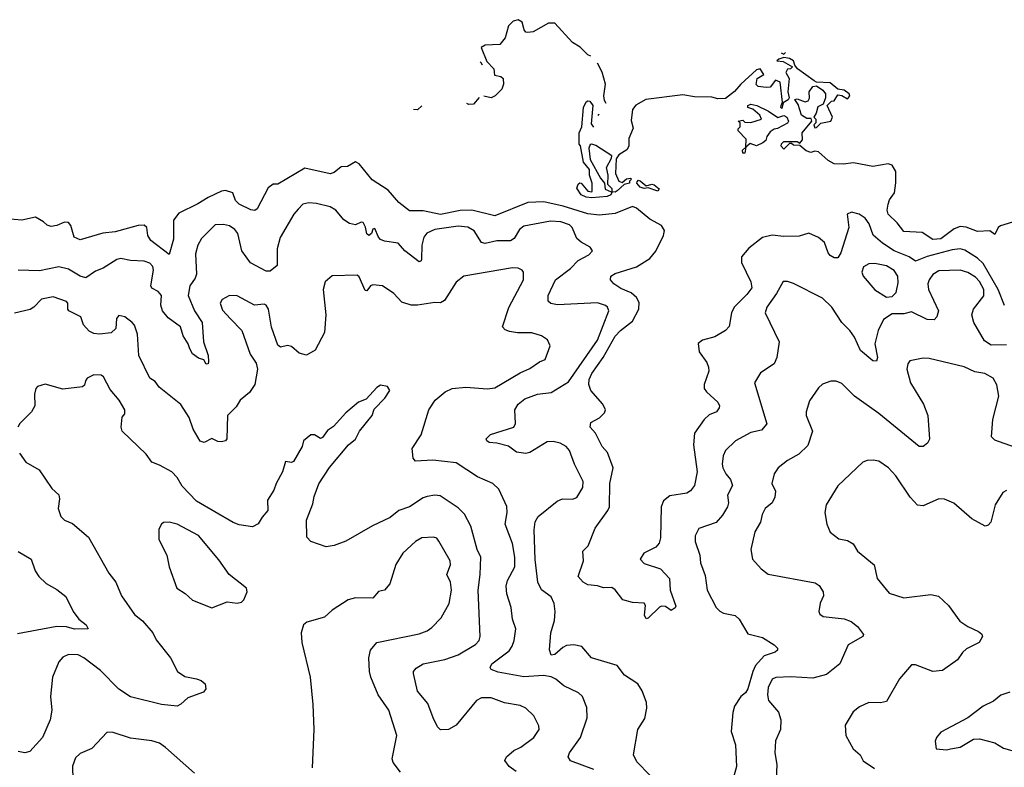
# Model space of a CAD drawing. Extents: x 2133489 to 2292442, y 756223 to 916462.
# Tile 450 of 463: x 2263253 to 2268333, y 892990 to 896848. Entities that reach past the tile are written whole.
import ezdxf

# ---------------------------------------------------------------- set-up
doc = ezdxf.new("R2010")
doc.units = 0

msp = doc.modelspace()

# ---------------------------------------------------------------- linework, layer by layer
at = {"layer": '0CON20XD'}
for points in [[(2266200.2, 896659), (2266185, 896667.5), (2266145.5, 896705.5), (2266105, 896730), (2266015, 896830.8), (2265980.7, 896829.3), (2265902.5, 896785), (2265875, 896782.5), (2265864.3, 896784.3), (2265856.2, 896795), (2265845.6, 896835.6), (2265825, 896848), (2265799.1, 896840.9), (2265774.5, 896815.5), (2265757.5, 896755), (2265730.3, 896719.7), (2265654.2, 896715.8), (2265633.8, 896705), (2265662.9, 896632.9), (2265700, 896595), (2265702.5, 896562.5), (2265735, 896555.7), (2265746.9, 896545), (2265750, 896515), (2265741.2, 896488.8), (2265705.8, 896455), (2265685, 896445.6), (2265647.7, 896453.8)], [(2268375, 895804), (2268313.3, 895785), (2268301.2, 895775), (2268285, 895740), (2268258.1, 895758.1), (2268195, 895754.4), (2268136.7, 895776.7), (2268105, 895781.1), (2268075, 895769.6), (2268005, 895716.7), (2267965, 895714.3), (2267909.7, 895749.7), (2267815, 895755.6), (2267780.3, 895800.3), (2267734.5, 895845), (2267728.9, 895865), (2267733.2, 895896.8), (2267740.7, 895919.3), (2267767.5, 895955), (2267774.4, 896005.6), (2267773.3, 896065), (2267755, 896098), (2267734.5, 896104.5), (2267655, 896090.9), (2267555, 896108.8), (2267502.4, 896102.4), (2267455, 896104.5), (2267425, 896121.2), (2267375, 896166.7), (2267355, 896170), (2267335, 896163.3), (2267311.7, 896171.7), (2267278.3, 896198.3), (2267245, 896200), (2267235, 896210), (2267225, 896210), (2267195, 896180), (2267182.5, 896195), (2267183, 896207), (2267195, 896220), (2267265, 896220), (2267278.3, 896211.7), (2267291.7, 896228.3), (2267290, 896265), (2267340, 896325), (2267337.5, 896337.5), (2267315, 896337.5), (2267286.7, 896355), (2267270, 896410), (2267253.3, 896436.7), (2267265, 896440), (2267305, 896423.8), (2267320.7, 896429.3), (2267327.7, 896442.3), (2267326.2, 896475), (2267345, 896503.3), (2267365, 896507.5), (2267396.7, 896485), (2267410, 896465), (2267410, 896445), (2267398.3, 896411.7), (2267371.7, 896398.3), (2267363.3, 896365), (2267350, 896345), (2267360, 896335), (2267360, 896315), (2267350, 896305), (2267355, 896290), (2267365, 896292.5), (2267386.2, 896313.8), (2267438.8, 896325), (2267446, 896345), (2267420, 896405), (2267441.7, 896428.3), (2267455, 896430), (2267475, 896460), (2267495, 896457.5), (2267525, 896440), (2267537, 896453), (2267533.3, 896465), (2267507.5, 896485), (2267475, 896490), (2267435, 896522), (2267365, 896525.8), (2267351.7, 896531.7), (2267266.7, 896595), (2267252.5, 896612.5), (2267245, 896636), (2267225, 896648), (2267195, 896652.5), (2267170, 896645), (2267160, 896635), (2267191.7, 896631.7), (2267240, 896605), (2267230, 896595), (2267215, 896592.5), (2267206.7, 896575), (2267222.5, 896545), (2267216.2, 896475), (2267222.5, 896445), (2267217.5, 896435), (2267191.7, 896418.3), (2267185, 896390), (2267180, 896395), (2267182.5, 896405), (2267188.3, 896421.7), (2267176.4, 896526.4), (2267153.3, 896536.7), (2267125, 896500), (2267105, 896497.5), (2267063.6, 896503.6), (2267053, 896513), (2267057.5, 896545), (2267092.5, 896565), (2267073.6, 896593.6), (2267055, 896588.8), (2266973.9, 896516.1), (2266941.8, 896478.2), (2266895, 896441.4), (2266855, 896439.4), (2266825, 896448.6), (2266735, 896450), (2266675, 896459.5), (2266483.8, 896436.2), (2266432.8, 896407.2), (2266414.3, 896385), (2266408.3, 896328.3), (2266418.3, 896288.3), (2266396.2, 896235), (2266395.8, 896195), (2266385, 896176.2), (2266345, 896150), (2266330.7, 896129.3), (2266328, 896055), (2266344.1, 896014.1), (2266361.7, 896008.3), (2266383.3, 896026.7), (2266405, 896030), (2266410, 896025), (2266400, 896015), (2266400, 896005), (2266372.5, 895997.5), (2266336, 895965), (2266325, 895958.8), (2266310, 895960), (2266303.3, 895945), (2266285, 895936), (2266205, 895929.2), (2266175, 895931.4), (2266150, 895945), (2266128.3, 895978.3), (2266135, 896000), (2266143, 896007), (2266150, 896005), (2266185, 895962.5), (2266205, 895960), (2266207.5, 895965), (2266206.7, 896005), (2266193.3, 896045), (2266192.5, 896075), (2266162.7, 896112.7), (2266146.4, 896196.4), (2266140, 896205), (2266140, 896265), (2266154, 896295), (2266162, 896395), (2266175, 896423.3), (2266185, 896430), (2266195, 896427.5), (2266210, 896405), (2266201.2, 896311.2), (2266213.3, 896293.2)], [(2267182.8, 896677), (2267195, 896670), (2267205, 896679.5)], [(2265640.7, 896612.5), (2265634, 896625), (2265629.1, 896629.8)], [(2266279.5, 896415), (2266270.5, 896430.5), (2266267.1, 896455), (2266275.8, 896515), (2266257.6, 896577.6), (2266234.2, 896623)], [(2265623.7, 896445.7), (2265595, 896412.2), (2265570.3, 896410.3), (2265560, 896415), (2265560.2, 896416.4)], [(2265328.2, 896404.1), (2265305, 896382.5), (2265285.7, 896384.3)], [(2266995, 896160), (2266985, 896160), (2266982.5, 896175), (2267000, 896190), (2267001.7, 896231.7), (2266960, 896275), (2266960, 896285), (2266970, 896295), (2266970, 896315), (2266960, 896325), (2266985, 896330), (2266995, 896320), (2267025, 896317.5), (2267080, 896335), (2267072.5, 896355), (2267036.2, 896386.2), (2267010, 896395), (2267010, 896405), (2267025, 896412.5), (2267055.8, 896405.8), (2267116.1, 896376.1), (2267165, 896343.3), (2267195, 896353.3), (2267211.2, 896345), (2267220, 896325), (2267215, 896313.3), (2267163.3, 896286.7), (2267145, 896283.3), (2267125, 896268.8), (2267107.5, 896245), (2267102.5, 896225), (2267087.7, 896212.3), (2267055, 896196.7), (2267021.7, 896208.3), (2267000, 896190), (2266995, 896160)], [(2266237.6, 896353.3), (2266240.7, 896359.3), (2266243.2, 896360)], [(2266310, 895960), (2266310, 895975), (2266287.5, 895997.5), (2266290, 896045), (2266280, 896085), (2266307, 896133), (2266307.5, 896145), (2266225, 896198.8), (2266205, 896206.2), (2266196.4, 896203.6), (2266188.8, 896185), (2266196.1, 896126.1), (2266249.5, 896029.5), (2266270, 896005), (2266273.9, 895973.9), (2266305, 895960), (2266310, 895960)], [(2268335, 895372.9), (2268300.9, 895455), (2268225, 895589.5), (2268195, 895618.1), (2268129, 895659), (2268105, 895666.1), (2268065, 895661.2), (2267934.4, 895625.6), (2267875, 895601.5), (2267842.5, 895625), (2267765, 895655.7), (2267704.3, 895694.3), (2267656.8, 895736.8), (2267636.5, 895795), (2267615, 895823.3), (2267583.8, 895845), (2267545, 895854.4), (2267521.9, 895845), (2267530.9, 895775), (2267489.4, 895645), (2267475, 895620), (2267455, 895620), (2267435, 895632), (2267424.2, 895645), (2267405, 895698), (2267375, 895724.2), (2267325, 895746.7), (2267275, 895731.4), (2267195, 895729.1), (2267135, 895735.5), (2267085, 895724.5), (2267015, 895669.1), (2266977.8, 895625), (2266977.8, 895595), (2267025.7, 895495), (2267030.6, 895465), (2267005, 895430), (2266938.9, 895365), (2266926.2, 895335), (2266912.9, 895265), (2266895.4, 895244.6), (2266839.2, 895210.8), (2266776.2, 895195), (2266753.6, 895176.4), (2266758.9, 895135), (2266798.7, 895078.7), (2266807.8, 895055), (2266808.1, 895035), (2266784, 894966), (2266785.5, 894945), (2266797.1, 894927.1), (2266855, 894873.8), (2266864, 894855), (2266861.4, 894845), (2266848, 894825), (2266811.3, 894808.7), (2266785, 894784.6), (2266734.7, 894715), (2266729.3, 894655), (2266749.2, 894515), (2266735.3, 894444.8), (2266715, 894416.9), (2266696, 894405), (2266608, 894392), (2266574, 894366), (2266563.1, 894335), (2266560, 894175), (2266553, 894147), (2266535, 894126), (2266473.8, 894095), (2266454, 894065), (2266475, 894042), (2266560, 894015), (2266606, 893965), (2266610, 893905), (2266638.3, 893821.7), (2266635, 893812.5), (2266615, 893800), (2266585, 893820), (2266565, 893822.5), (2266555, 893817.5), (2266495, 893760), (2266485, 893756.7), (2266477.5, 893775), (2266482, 893825), (2266475, 893836.7), (2266415, 893840.9), (2266365, 893853.8), (2266325, 893906.7), (2266308.3, 893918.3), (2266265, 893916.7), (2266235, 893927.5), (2266185, 893932.5), (2266161.2, 893945), (2266134, 893975), (2266161.9, 894055), (2266158, 894105), (2266186.2, 894133.8), (2266222.8, 894225), (2266288.2, 894315), (2266296.2, 894335), (2266297.1, 894455), (2266314.4, 894535), (2266285.6, 894615.6), (2266258, 894645), (2266223.8, 894715), (2266195.7, 894745), (2266200.5, 894769.5), (2266245, 894794), (2266270.6, 894819.4), (2266275.6, 894835), (2266261.5, 894865), (2266200.5, 894935), (2266189.7, 894965), (2266191.3, 894991.3), (2266205, 895022.9), (2266264.3, 895105.7), (2266325, 895214.6), (2266352.9, 895245), (2266415, 895291.9), (2266448, 895355), (2266448.9, 895388.9), (2266435.3, 895415.3), (2266408.6, 895438.6), (2266355, 895460.8), (2266319.2, 895485), (2266302, 895505), (2266303.8, 895525), (2266325, 895538.5), (2266435, 895573.4), (2266505, 895616), (2266535, 895653.5), (2266575.7, 895735), (2266580.4, 895760.4), (2266565.2, 895785.2), (2266505, 895818.6), (2266435, 895876), (2266415, 895884.6), (2266325, 895848.6), (2266245, 895839.7), (2266185, 895846.3), (2266056.5, 895885), (2265957.5, 895907.5), (2265875, 895905.2), (2265705, 895836.5), (2265585.2, 895865.2), (2265525, 895863.6), (2265425, 895842.1), (2265335, 895860.9), (2265265, 895862.5), (2265208.9, 895905), (2265155, 895968.4), (2265071.4, 896021.4), (2265005.4, 896105), (2264985, 896113.9), (2264945, 896091.1), (2264911.5, 896088.5), (2264875, 896058.9), (2264855, 896052.2), (2264725, 896082.6), (2264585, 895998.9), (2264560.8, 895999.2), (2264535, 895980), (2264478.3, 895871.7), (2264467, 895863), (2264445, 895866.9), (2264385, 895896.4), (2264366.7, 895915), (2264352.5, 895955), (2264315, 895967.3), (2264295, 895963.8), (2264225, 895930.7), (2264172.9, 895897.1), (2264075, 895849.7), (2264046.4, 895813.6), (2264047.2, 895715), (2264025, 895636.2), (2263929, 895709), (2263914.2, 895735), (2263908.4, 895775), (2263895, 895788.1), (2263865, 895786.3), (2263745, 895754.2), (2263682.8, 895747.2), (2263565, 895711.4), (2263535, 895726.2), (2263516.6, 895786.6), (2263505, 895801.2), (2263485, 895802.5), (2263444.5, 895785.5), (2263415, 895781.1), (2263395, 895787.5), (2263376.5, 895805), (2263335, 895828.5), (2263265, 895814), (2263185, 895820.3)], [(2266545, 895962.5), (2266495, 895980), (2266475, 895977.5), (2266455, 895984.2), (2266437.5, 896005), (2266438.3, 896011.7), (2266445, 896020), (2266455, 896016.7), (2266485, 895990), (2266515, 896000), (2266525.9, 895995.9), (2266552.5, 895975), (2266545, 895962.5)], [(2265992.3, 895807.7), (2265855, 895782.3), (2265831.8, 895765), (2265805, 895718.6), (2265785, 895706.4), (2265715, 895706.1), (2265655, 895692.7), (2265635, 895698.5), (2265598.2, 895758.2), (2265565, 895778.2), (2265515, 895782.4), (2265394.8, 895765.2), (2265353.1, 895746.9), (2265337.5, 895725), (2265327.9, 895685), (2265327.1, 895612.9), (2265325, 895603.8), (2265315, 895599.4), (2265240.6, 895655), (2265205, 895695.6), (2265135.5, 895705.5), (2265115, 895714.2), (2265104.3, 895725), (2265085, 895770), (2265075, 895767.5), (2265067.5, 895745), (2265055, 895734), (2265045, 895743.8), (2265037.6, 895777.6), (2265025, 895800.8), (2265015, 895802.5), (2264985, 895790), (2264955, 895795.6), (2264925, 895815.6), (2264885, 895864.6), (2264855, 895882.3), (2264785, 895900), (2264745, 895903.6), (2264714.7, 895895.3), (2264689.4, 895870.6), (2264668, 895845), (2264596.5, 895723.5), (2264582.4, 895665), (2264581.2, 895578.8), (2264545, 895550), (2264525, 895549.6), (2264443.3, 895593.3), (2264398.7, 895655), (2264378.5, 895745), (2264363.3, 895765), (2264335, 895784.5), (2264305, 895791.5), (2264261.1, 895788.9), (2264190.6, 895719.4), (2264172.1, 895685), (2264160.6, 895639.4), (2264165.5, 895535), (2264158.8, 895515), (2264130.8, 895475), (2264121.6, 895425), (2264155.2, 895345), (2264193.9, 895285), (2264201.8, 895185), (2264225.6, 895115), (2264228, 895085), (2264225, 895072.5), (2264215, 895070), (2264203, 895093), (2264175, 895101.2), (2264145, 895124.2), (2264130.2, 895150.2), (2264122.7, 895175), (2264096.9, 895216.9), (2264083.6, 895263.6), (2264019.1, 895309.1), (2263989.5, 895345), (2263981.5, 895375), (2263984.6, 895425), (2263967.5, 895445), (2263935, 895462.5), (2263930.5, 895475), (2263942.7, 895555), (2263939.2, 895575), (2263925, 895590.9), (2263895, 895602.1), (2263825.4, 895605.4), (2263775, 895615.7), (2263755, 895611.4), (2263683.9, 895566.1), (2263645, 895550.9), (2263595, 895515.5), (2263565, 895523.8), (2263505, 895560.3), (2263455, 895573.6), (2263355, 895551.4), (2263244.6, 895555.4)], [(2266505, 892950), (2266438, 893018), (2266420, 893055), (2266443.2, 893185), (2266478.3, 893241.7), (2266488.7, 893295), (2266486.8, 893325), (2266464.4, 893385), (2266441.7, 893421.7), (2266374, 893465), (2266335.4, 893515.4), (2266203.3, 893555), (2266154.3, 893614.3), (2266112.1, 893622.1), (2266075, 893618.4), (2266055, 893608.4), (2266015, 893572.7), (2265995, 893568.8), (2265985.8, 893595.8), (2265992.9, 893685), (2266011.7, 893748.3), (2266016.7, 893795), (2266010, 893835), (2265995, 893870.8), (2265946, 893906), (2265927.3, 893945), (2265913.3, 894063.3), (2265906.9, 894215), (2265912.2, 894257.8), (2265927.5, 894285), (2266026.3, 894363.7), (2266054.5, 894375.5), (2266105.6, 894374.4), (2266127.8, 894382.2), (2266158.8, 894435), (2266161.1, 894465), (2266115.3, 894555), (2266089.2, 894625), (2266072.5, 894645), (2266042.4, 894662.4), (2266005, 894672.2), (2265975, 894669.2), (2265885, 894615.5), (2265865, 894610), (2265817, 894617), (2265775, 894646.8), (2265715, 894662.7), (2265675.9, 894665.9), (2265662.5, 894675), (2265660, 894685), (2265682.1, 894707.9), (2265802, 894745), (2265811.9, 894765), (2265807.9, 894835), (2265825.5, 894865), (2265859, 894891), (2265925, 894915.3), (2265995.2, 894924.8), (2266085, 894980), (2266235, 895194.6), (2266292.9, 895345), (2266285.5, 895365), (2266275, 895373.6), (2266235, 895386.8), (2266027.1, 895377.1), (2265993.4, 895383.4), (2265980, 895395), (2265980.6, 895425), (2266017.3, 895505), (2266095.3, 895564.7), (2266135.4, 895604.6), (2266190, 895635), (2266208.8, 895655), (2266196.2, 895675), (2266149.8, 895699.8), (2266128.5, 895718.5), (2266103.8, 895775), (2266089.4, 895789.4), (2266045, 895804.8), (2265992.3, 895807.7)], [(2267725, 895416), (2267755, 895420), (2267775, 895440), (2267785, 895490), (2267783.2, 895525), (2267765, 895554.5), (2267725, 895578.4), (2267665, 895590.8), (2267635, 895588.2), (2267607.1, 895572.9), (2267597.6, 895545), (2267604.2, 895525), (2267665, 895453.5), (2267725, 895416)], [(2265448.3, 894928.3), (2265485, 894944.5), (2265555, 894951.8), (2265667.4, 894942.6), (2265705, 894949.1), (2265835, 895025.4), (2265885, 895047.5), (2265935, 895082.9), (2265965, 895094.2), (2265990, 895165), (2265975.7, 895195.7), (2265945, 895217.5), (2265895, 895231.9), (2265822.4, 895232.4), (2265779.7, 895239.7), (2265757.9, 895247.9), (2265745, 895262.5), (2265776.7, 895363.3), (2265852.5, 895505), (2265852.5, 895545), (2265845, 895556), (2265825.5, 895565.5), (2265795, 895568.2), (2265545, 895524.4), (2265505, 895492.9), (2265445, 895399.2), (2265425, 895387.1), (2265395, 895388.9), (2265305, 895374.4), (2265272.5, 895375), (2265225, 895390.8), (2265184.2, 895435), (2265125, 895474.3), (2265075, 895480.6), (2265062.5, 895475), (2265045, 895449.2), (2265035, 895450), (2265005, 895521.2), (2264995, 895530), (2264865, 895526), (2264830, 895495), (2264819.2, 895455), (2264832, 895325), (2264825.7, 895234.3), (2264776.8, 895143.2), (2264733, 895117), (2264695, 895128), (2264655, 895162.5), (2264635, 895166), (2264598.3, 895158.3), (2264585, 895168.8), (2264551.8, 895261.8), (2264536.8, 895355), (2264525.6, 895375), (2264515, 895380.6), (2264465, 895375.7), (2264375, 895422.5), (2264335, 895425.6), (2264298, 895405), (2264287.1, 895385), (2264299.1, 895349.1), (2264340, 895305), (2264400, 895245), (2264442.2, 895122.2), (2264472.9, 895075), (2264480, 895045), (2264466.7, 894965), (2264438, 894925), (2264391.4, 894885), (2264369.3, 894850.7), (2264325.7, 894805), (2264322, 894685), (2264314.2, 894675.8), (2264295, 894670), (2264275, 894672), (2264245, 894687.5), (2264205, 894666.2), (2264185, 894673.3), (2264148.6, 894735), (2264126.9, 894795), (2264085, 894862.5), (2263972.6, 894952.6), (2263951.9, 894981.9), (2263925, 894998.8), (2263867.2, 895115), (2263860.9, 895225), (2263845, 895271.2), (2263834.2, 895285), (2263795, 895314.3), (2263765, 895320.8), (2263753.4, 895306.6), (2263748.6, 895255), (2263725, 895232.9), (2263664.5, 895225.5), (2263635, 895229.6), (2263610.9, 895240.9), (2263583.1, 895273.1), (2263568, 895315), (2263507.5, 895345), (2263501.4, 895355), (2263501.5, 895385), (2263495, 895394.3), (2263425, 895418), (2263365, 895406.7), (2263326.2, 895365), (2263307, 895353), (2263225.5, 895334.5)], [(2268345, 895170.7), (2268265, 895169.1), (2268231.6, 895191.6), (2268175.3, 895285.3), (2268166, 895325), (2268174, 895355), (2268226.8, 895423.2), (2268228.4, 895455), (2268205, 895496.6), (2268185, 895518.6), (2268145, 895544.1), (2268105, 895555.9), (2267995, 895551.6), (2267965, 895532.5), (2267945.3, 895505), (2267938.8, 895485), (2267942.1, 895455), (2267993.3, 895345), (2267985.6, 895315), (2267970.5, 895299.5), (2267935, 895301.8), (2267855, 895340.6), (2267815, 895330.8), (2267755, 895330), (2267709.1, 895300.9), (2267681.8, 895245), (2267665.5, 895175), (2267679.4, 895105), (2267674.4, 895085.6), (2267655, 895088.5), (2267591.7, 895141.7), (2267559.8, 895209.8), (2267536.9, 895245), (2267495.6, 895285), (2267443.5, 895365), (2267395, 895411.5), (2267245, 895486.9), (2267215, 895497.5), (2267192.3, 895497.7), (2267158.5, 895435), (2267107.5, 895365), (2267098.9, 895335), (2267171.4, 895185), (2267159.4, 895105), (2267145, 895072), (2267075.8, 895025), (2267043.8, 894975), (2267107.7, 894762.3), (2267080.6, 894729.4), (2267025, 894717.3), (2266947.1, 894675), (2266894.3, 894625), (2266882.4, 894597.6), (2266877.9, 894555), (2266880.8, 894535), (2266896.4, 894505), (2266920, 894475), (2266930.6, 894445), (2266904.2, 894395), (2266910, 894355), (2266905.6, 894335), (2266878.5, 894291.5), (2266845.8, 894254.2), (2266757.4, 894222.6), (2266738.1, 894185), (2266738.6, 894155), (2266761.9, 894085), (2266765.8, 894045), (2266790.2, 893980.2), (2266800.4, 893905), (2266846.9, 893815), (2266865, 893795.7), (2266885, 893785.8), (2266945, 893774), (2266965.4, 893755.4), (2267009.7, 893679.7), (2267085, 893659.5), (2267145, 893622.7), (2267163.3, 893605), (2267163.1, 893595), (2267150.8, 893585), (2267094.4, 893565.6), (2267050, 893515), (2267035.2, 893484.8), (2267009.2, 893395), (2266997.2, 893375), (2266973.3, 893355), (2266941.5, 893305), (2266933, 893273), (2266923.3, 893175), (2266947, 893107), (2266952.1, 892995), (2266937.1, 892945)], [(2268385, 894642.5), (2268285, 894678.6), (2268267.5, 894695), (2268273.2, 894785), (2268305.3, 894905.3), (2268294.6, 894964.6), (2268275, 894998.6), (2268233.1, 895023.1), (2268180.9, 895030.9), (2268126, 895056), (2267945, 895100.6), (2267915, 895101.9), (2267845, 895088), (2267835, 895072.5), (2267830.6, 895045), (2267849.2, 894975), (2267916.2, 894865), (2267937.9, 894805), (2267946.7, 894683.3), (2267937.6, 894662.4), (2267915, 894645.7), (2267894, 894645), (2267686.1, 894816.1), (2267560, 894905), (2267495, 894970.6), (2267465, 894982.5), (2267437.7, 894982.3), (2267395, 894967.5), (2267375, 894948.8), (2267328.8, 894881.2), (2267310.8, 894825), (2267310.8, 894805), (2267343.5, 894725), (2267319.7, 894650.3), (2267273.5, 894606.5), (2267215, 894573.8), (2267166, 894535), (2267145.7, 894505), (2267134.2, 894455), (2267152.2, 894415), (2267149.1, 894385), (2267135.7, 894355), (2267100, 894325), (2267084.5, 894295), (2267075.4, 894254.6), (2267045.7, 894205), (2267025.6, 894115), (2267034, 894065), (2267078, 894015), (2267115, 893987.1), (2267358, 893942), (2267378.3, 893928.3), (2267398.8, 893895), (2267400, 893875), (2267383.1, 893836.9), (2267376.7, 893795), (2267380.7, 893780.7), (2267398.8, 893768.8), (2267506.4, 893756.4), (2267542.6, 893742.6), (2267576.6, 893716.6), (2267606.7, 893675), (2267603.3, 893665), (2267527.4, 893622.6), (2267484.3, 893525), (2267415, 893470), (2267345, 893450.5), (2267232, 893458), (2267155, 893454.5), (2267135, 893444.4), (2267115, 893402), (2267110.8, 893365), (2267116.7, 893335), (2267168.6, 893275), (2267180, 893235), (2267178.1, 893185), (2267153.2, 893126.8), (2267148.6, 893065), (2267158.9, 893005), (2267155.9, 892925.9)], [(2265815, 892968.9), (2265779.2, 892995), (2265755.8, 893025), (2265765, 893044), (2265803.1, 893076.9), (2265839.2, 893095), (2265905.7, 893145), (2265932.5, 893185), (2265930.8, 893205), (2265906.6, 893256.6), (2265863.8, 893295), (2265835, 893309.4), (2265755, 893323.3), (2265685, 893348.8), (2265635, 893348.8), (2265610, 893335), (2265505, 893207.5), (2265465, 893185.7), (2265425, 893184.2), (2265409.1, 893199.1), (2265385.6, 893245), (2265359.6, 893319.6), (2265305, 893382.5), (2265285.5, 893475), (2265285.6, 893485), (2265298, 893502), (2265335, 893524.3), (2265447, 893547), (2265515, 893570.7), (2265605, 893623.3), (2265623.3, 893645), (2265629.5, 893665), (2265618.7, 893905), (2265629.3, 893985), (2265631.8, 894075), (2265613.6, 894115), (2265580.9, 894235), (2265547.4, 894297.4), (2265515, 894329.2), (2265421.7, 894391.7), (2265395, 894394.6), (2265355, 894388.5), (2265335, 894381.5), (2265265, 894333.8), (2265209.4, 894315), (2265165, 894280), (2265073.1, 894236.9), (2264935, 894157.8), (2264875, 894135.5), (2264835, 894128.2), (2264755.5, 894155.5), (2264735, 894177.5), (2264732.1, 894265), (2264765, 894350), (2264772.3, 894387.7), (2264797, 894453), (2264851.8, 894538.2), (2264950, 894655), (2264985, 894683.8), (2265005.8, 894725), (2265071.2, 894805), (2265081.7, 894838.3), (2265136.7, 894895), (2265162.5, 894935), (2265150, 894955), (2265115, 894962.5), (2265095, 894950), (2265040.3, 894889.7), (2265001.2, 894875), (2264935, 894820), (2264871.7, 894748.3), (2264841.7, 894728.3), (2264815, 894692.5), (2264805, 894687.5), (2264775, 894706.7), (2264755, 894706.2), (2264717.5, 894675), (2264710, 894645), (2264665, 894567.5), (2264655, 894563.3), (2264625, 894567.5), (2264609.4, 894515), (2264576.9, 894455), (2264565, 894420), (2264531.2, 894368.8), (2264533.9, 894316.1), (2264505, 894281.2), (2264482.7, 894247.3), (2264455, 894232), (2264385, 894240.8), (2264355, 894253.3), (2264165, 894363.5), (2264090.7, 894440.7), (2264065.6, 894485), (2264038.6, 894515), (2263975, 894550), (2263935, 894564.2), (2263905, 894605.8), (2263782.5, 894725), (2263777.5, 894745), (2263782.3, 894797.7), (2263796.2, 894813.8), (2263795.7, 894835), (2263765.5, 894885), (2263720.5, 894940.5), (2263686.2, 895005), (2263673.9, 895013.9), (2263635, 895016.2), (2263601.7, 894998.3), (2263592.5, 894985), (2263588.3, 894961.7), (2263576.9, 894953.1), (2263475, 894941.4), (2263385, 894967.5), (2263345, 894955.7), (2263335.8, 894945), (2263329.2, 894915), (2263330.6, 894855), (2263314.6, 894825.4), (2263254, 894765), (2263244.3, 894745.7)], [(2266215, 892978.2), (2266095, 893024.6), (2266082.2, 893045), (2266090, 893065), (2266147.1, 893145), (2266180.6, 893245), (2266179.7, 893299.7), (2266157.5, 893355), (2266136.2, 893375), (2266061.3, 893411.3), (2266020, 893445), (2265995, 893456.8), (2265955, 893463.4), (2265855, 893456.9), (2265721.7, 893481.7), (2265685, 893494.4), (2265680.9, 893505), (2265689.6, 893525), (2265777.9, 893592.1), (2265794.7, 893615.3), (2265803.8, 893645), (2265813.5, 893705), (2265796.4, 893755), (2265788.8, 893815), (2265766.4, 893885), (2265762.3, 893925), (2265770.6, 893955), (2265808, 894025), (2265807.6, 894075), (2265795.8, 894145), (2265757.3, 894245), (2265768.5, 894305), (2265766.9, 894336.9), (2265726, 894425), (2265693.8, 894455), (2265615, 894490), (2265505, 894561.2), (2265385, 894575.6), (2265295, 894570), (2265283.3, 894585), (2265278.8, 894635), (2265325, 894706.2), (2265364.5, 894835), (2265396.9, 894885), (2265448.3, 894928.3)], [(2263251.9, 894611.9), (2263285, 894564.2), (2263354, 894525), (2263419.5, 894429.5), (2263455.8, 894395.8), (2263458.8, 894375), (2263451.2, 894325), (2263466, 894285), (2263485, 894266), (2263525, 894248.1), (2263608.3, 894178.3), (2263712.4, 893992.4), (2263748.8, 893945), (2263778.8, 893875), (2263845, 893778), (2263887, 893747), (2263939.2, 893685), (2263957.4, 893647.4), (2264032, 893555), (2264067.1, 893485), (2264105, 893458.1), (2264165, 893446.7), (2264188.8, 893438.8), (2264210.6, 893420.6), (2264213.1, 893395), (2264202, 893378), (2264121.2, 893348.8), (2264085, 893316.2), (2264065, 893306.2), (2263985, 893313.8), (2263824.1, 893354.1), (2263765, 893393.6), (2263669.2, 893489.3), (2263584.4, 893555), (2263555, 893570), (2263505, 893573.3), (2263475, 893559.2), (2263455.7, 893535), (2263422.9, 893455), (2263412.5, 893355), (2263419.6, 893285), (2263411.1, 893235), (2263371.4, 893145), (2263305, 893071.2), (2263280, 893065), (2263245, 893071.9)], [(2268345, 894419.2), (2268325, 894408.8), (2268285.6, 894345), (2268264.2, 894255.8), (2268250.5, 894239.5), (2268235, 894234), (2268165, 894272.9), (2268073.6, 894353.6), (2268025, 894374.2), (2267995, 894375.8), (2267915, 894338.9), (2267885, 894343.3), (2267847.8, 894385), (2267774.4, 894495), (2267736, 894536), (2267685, 894569.2), (2267655.8, 894575.8), (2267625, 894574.2), (2267603.8, 894565), (2267475, 894442), (2267414, 894345), (2267407.5, 894305), (2267417.5, 894245), (2267434.3, 894204.3), (2267478.8, 894168.8), (2267525, 894160), (2267552.7, 894142.7), (2267575.8, 894105), (2267662, 894035), (2267678, 893965), (2267739.3, 893889.3), (2267815, 893864.4), (2267955, 893882.5), (2267994.2, 893874.2), (2268045, 893826), (2268104.6, 893744.6), (2268145, 893717.1), (2268200.9, 893690.9), (2268216.8, 893676.8), (2268220, 893665), (2268203.8, 893635), (2268138.3, 893601.7), (2268117, 893583), (2268092, 893545), (2268015, 893490.6), (2267965, 893484.4), (2267875, 893519.2), (2267855, 893518.8), (2267792.7, 893447.3), (2267725, 893329.2), (2267695, 893322.2), (2267635, 893324.3), (2267586.8, 893303.2), (2267552.7, 893277.3), (2267512.7, 893207.3), (2267515.7, 893155), (2267554.2, 893085), (2267589.2, 893055), (2267605, 893024), (2267663.6, 892983.6)], [(2264245, 893813.8), (2264323.6, 893843.6), (2264375, 893836.7), (2264398.3, 893841.7), (2264410, 893855), (2264426.7, 893895), (2264422.5, 893915), (2264334.3, 893985), (2264280.5, 894060.5), (2264175, 894186.5), (2264065, 894244.4), (2264025, 894255.6), (2263995, 894254), (2263984, 894245), (2263971.7, 894218.3), (2263971.4, 894165), (2264012.9, 894085), (2264024.4, 894025), (2264064, 893914), (2264107.2, 893887.2), (2264145, 893852.9), (2264245, 893813.8)], [(2265217.5, 892965), (2265180.8, 893015), (2265174.2, 893034.2), (2265198.5, 893155), (2265158.2, 893285), (2265103.5, 893365), (2265065.4, 893455), (2265057.1, 893485), (2265054.5, 893555.5), (2265062.9, 893595), (2265096.2, 893633.8), (2265315, 893678.8), (2265356, 893695), (2265378.8, 893711.2), (2265428.5, 893761.5), (2265468.5, 893835), (2265481.2, 893905), (2265476.3, 893946.3), (2265456.9, 893985), (2265476.4, 894035), (2265473.3, 894055), (2265415, 894158), (2265405, 894172), (2265388.7, 894178.7), (2265327.5, 894175), (2265296, 894155), (2265229.2, 894095), (2265193.3, 894036.7), (2265162.5, 893937.5), (2265135, 893904.2), (2265105, 893896.7), (2265075, 893863.3), (2264985, 893865.6), (2264947.5, 893855), (2264865, 893802), (2264826.2, 893765), (2264735, 893739.2), (2264717.5, 893725), (2264705.6, 893685), (2264708.9, 893635), (2264751.1, 893455), (2264765.7, 893315), (2264770.8, 893185), (2264761.7, 892988.3)], [(2263245, 894104.2), (2263312.5, 894065), (2263332.9, 894005), (2263351.4, 893975), (2263389.5, 893939.5), (2263445, 893908.1), (2263490.9, 893870.9), (2263528.6, 893795), (2263558.9, 893755), (2263595.6, 893725), (2263606.7, 893705), (2263536, 893704), (2263495, 893714.5), (2263445, 893717.1), (2263241.1, 893678.9)], [(2268362.4, 893377.6), (2268315, 893362.5), (2268278, 893332), (2268223.8, 893305), (2268144.2, 893245.8), (2268005, 893172.5), (2267983.3, 893145), (2267976.7, 893125), (2267982.5, 893085), (2268035, 893081.2), (2268056.2, 893086.2), (2268105, 893094), (2268175, 893136), (2268205, 893137.5), (2268285, 893117.1), (2268329.1, 893089.1), (2268445, 893055.7)], [(2264155, 892960.8), (2264005, 893092.5), (2263975, 893114.2), (2263935, 893127.8), (2263825, 893141.2), (2263735, 893169.2), (2263705, 893172.5), (2263625, 893088), (2263565, 893060.8), (2263541.3, 893038.7), (2263525.7, 892995.7), (2263527.1, 892925)]]:
    msp.add_lwpolyline(points, dxfattribs=at)

doc.saveas('drawing.dxf')
